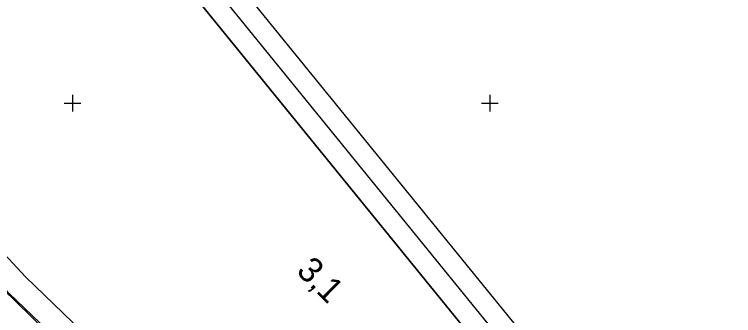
# Model space of a CAD drawing. Extents: x -866402 to -860377, y -1041908 to -1038598.
# Drawn here: x -865913.9 to -865741.6, y -1039150.9 to -1039078.7 of the extents above; entities that cross this region are included whole.
import ezdxf

# ---------------------------------------------------------------- set-up
doc = ezdxf.new("R2010")
doc.units = 0
for name, color, linetype in [('SZDC', 7, 'Continuous'), ('Vrstva 1', 7, 'Continuous'), ('Vrstva 49', 7, 'Continuous'), ('Vrstva 5', 7, 'Continuous'), ('Vrstva 51', 7, 'Continuous'), ('Vrstva 7', 7, 'Continuous')]:
    doc.layers.add(name, color=color, linetype=linetype)

msp = doc.modelspace()

# ---------------------------------------------------------------- linework, layer by layer
at = {"layer": 'SZDC'}
msp.add_lwpolyline([(-866173.58, -1039010.28), (-866139.24, -1039014.03), (-866135.59, -1039013.7), (-866108.01, -1039021.5), (-866099.33, -1039029.1), (-866091.94, -1039031.21), (-866087.62, -1039024.62), (-866074.31, -1039019.97), (-866032.39, -1039037.19), (-865999.72, -1039053.77), (-865967.8, -1039074.14), (-865938.24, -1039100.61), (-865935.1, -1039109.83), (-865930.21, -1039131.39), (-865886.54, -1039173.87), (-865874.49, -1039188.29), (-865866.5, -1039200.96), (-865848.89, -1039217.2), (-865824.46, -1039244.62), (-865811.77, -1039269), (-865801.8, -1039289.35)], dxfattribs=at)
at = {"layer": 'Vrstva 1'}
for points in [[(-866268.65, -1039040.03), (-865473.6, -1040017.5), (-865243.2, -1039830.1), (-866038.25, -1038852.63)], [(-866038.97, -1038859.66), (-865250.23, -1039829.38), (-865472.87, -1040010.47), (-866261.62, -1039040.75)], [(-866254.59, -1039041.47), (-865601.5, -1039844.41), (-865386.61, -1039669.62), (-866039.7, -1038866.69)], [(-866039.7, -1038866.69), (-865386.61, -1039669.62), (-865601.5, -1039844.41), (-866254.59, -1039041.47)]]:
    msp.add_lwpolyline(points, close=True, dxfattribs=at)
at = {"layer": 'Vrstva 49'}
msp.add_lwpolyline([(-865979.3, -1039073.19), (-865970.37, -1039071.84), (-865945.32, -1039089.86), (-865939.1, -1039095.74), (-865935.84, -1039102.36), (-865934.16, -1039109.44), (-865932.01, -1039120.47), (-865925.4, -1039134.28), (-865915.22, -1039145.53), (-865903.99, -1039156.33), (-865881.55, -1039178.39), (-865869.6, -1039195.09), (-865869.43, -1039204.83)], dxfattribs=at)
at = {"layer": 'Vrstva 5'}
for p, q in [((-865900, -1039098), (-865900, -1039102)), ((-865800, -1039098), (-865800, -1039102)), ((-865902, -1039100), (-865898, -1039100)), ((-865802, -1039100), (-865798, -1039100))]:
    msp.add_line(p, q, dxfattribs=at)
at = {"layer": 'Vrstva 51'}
for points in [[(-865970.31, -1039065.6), (-865941.69, -1039084.92), (-865935.13, -1039092.25), (-865930.91, -1039100.76), (-865929.24, -1039106.91), (-865926.56, -1039119.07), (-865922.45, -1039129.59), (-865911.23, -1039141.6), (-865899.92, -1039152.55), (-865884.15, -1039168.21), (-865866.08, -1039190.37)], [(-865865.04, -1039204.46), (-865864.68, -1039199.02), (-865868.72, -1039193.91), (-865881.29, -1039177.85), (-865903.99, -1039156.33), (-865915.22, -1039145.53), (-865925.4, -1039134.28), (-865932.01, -1039120.47), (-865934.16, -1039109.44), (-865935.84, -1039102.36), (-865939.1, -1039095.74), (-865945.32, -1039089.86), (-865973.87, -1039068.36)]]:
    msp.add_lwpolyline(points, dxfattribs=at)

# ---------------------------------------------------------------- texts
at = {"layer": 'Vrstva 7'}
msp.add_text('3,1', height=6, rotation=315.1731, dxfattribs=at).set_placement((-865846.6, -1039140.48))

doc.saveas('drawing.dxf')
